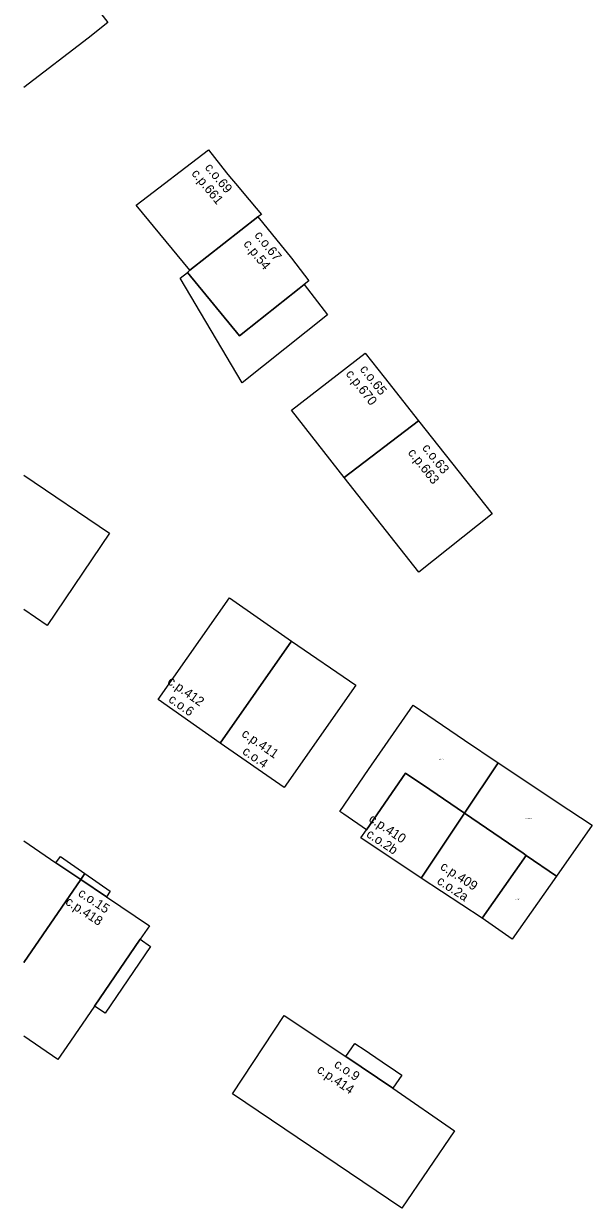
# Model space of a CAD drawing. Extents: x -600391 to -599491, y -1160176 to -1159402.
# Drawn here: x -600391 to -600330.1, y -1160067.9 to -1159941 of the extents above; entities that cross this region are included whole.
import ezdxf

# ---------------------------------------------------------------- set-up
doc = ezdxf.new("R2010")
doc.units = 0
for name, color, linetype in [('Level 10', 7, 'Continuous'), ('Level 12', 7, 'Continuous'), ('Level 24', 7, 'Continuous'), ('Level 25', 7, 'Continuous'), ('Level 61', 7, 'Continuous'), ('Level 62', 7, 'Continuous')]:
    doc.layers.add(name, color=color, linetype=linetype)

msp = doc.modelspace()

# ---------------------------------------------------------------- linework, layer by layer
at = {"layer": 'Level 61'}
for p, q in [((-600384.09, -1159942.6), (-600391.01, -1159947.87)), ((-600391.01, -1159989.39), (-600381.83, -1159995.61)), ((-600388.51, -1160005.48), (-600391.01, -1160003.79)), ((-600391.01, -1160028.56), (-600387.55, -1160030.9)), ((-600391.01, -1160041.58), (-600384.9, -1160032.69)), ((-600384.9, -1160032.69), (-600391.01, -1160041.58)), ((-600387.35, -1160051.98), (-600391.01, -1160049.48))]:
    msp.add_line(p, q, dxfattribs=at)
for points in [[(-600382.01, -1159940.93), (-600384.09, -1159942.6)], [(-600378.95, -1159960.48), (-600371.22, -1159954.56)], [(-600371.22, -1159954.56), (-600369.31, -1159957)], [(-600369.31, -1159957), (-600368.98, -1159957.39)], [(-600368.98, -1159957.39), (-600368.12, -1159958.42)], [(-600368.12, -1159958.42), (-600367.45, -1159959.22)], [(-600367.45, -1159959.22), (-600365.56, -1159961.48)], [(-600373.22, -1159967.43), (-600378.95, -1159960.48)], [(-600365.94, -1159961.74), (-600373.22, -1159967.43)], [(-600373.22, -1159967.43), (-600365.94, -1159961.74)], [(-600365.56, -1159961.48), (-600365.94, -1159961.74)], [(-600365.94, -1159961.74), (-600365.45, -1159962.34)], [(-600365.45, -1159962.34), (-600363.91, -1159964.22)], [(-600363.91, -1159964.22), (-600363.12, -1159965.19)], [(-600363.12, -1159965.19), (-600362.48, -1159965.97)], [(-600362.48, -1159965.97), (-600362.34, -1159966.15)], [(-600362.34, -1159966.15), (-600360.47, -1159968.57)], [(-600374.25, -1159968.3), (-600373.47, -1159967.68)], [(-600367.62, -1159979.5), (-600374.25, -1159968.3)], [(-600373.47, -1159967.68), (-600373.22, -1159967.43)], [(-600373.47, -1159967.68), (-600367.92, -1159974.47)], [(-600367.92, -1159974.47), (-600373.47, -1159967.68)], [(-600360.47, -1159968.57), (-600367.92, -1159974.47)], [(-600367.92, -1159974.47), (-600360.99, -1159968.98)], [(-600360.99, -1159968.98), (-600358.48, -1159972.22)], [(-600358.48, -1159972.22), (-600367.62, -1159979.5)], [(-600362.34, -1159982.44), (-600354.45, -1159976.31)], [(-600354.45, -1159976.31), (-600352.4, -1159978.91)], [(-600352.4, -1159978.91), (-600348.73, -1159983.59)], [(-600356.68, -1159989.64), (-600362.34, -1159982.44)], [(-600348.73, -1159983.59), (-600356.68, -1159989.64)], [(-600356.68, -1159989.64), (-600348.73, -1159983.59)], [(-600348.73, -1159983.59), (-600340.84, -1159993.54)], [(-600348.71, -1159999.77), (-600356.68, -1159989.64)], [(-600340.84, -1159993.54), (-600348.71, -1159999.77)], [(-600381.83, -1159995.61), (-600388.51, -1160005.48)], [(-600376.61, -1160013.4), (-600368.98, -1160002.54)], [(-600368.98, -1160002.54), (-600362.32, -1160007.18)], [(-600362.32, -1160007.18), (-600369.96, -1160018.11)], [(-600369.96, -1160018.11), (-600362.32, -1160007.18)], [(-600362.32, -1160007.18), (-600355.45, -1160011.87)], [(-600355.45, -1160011.87), (-600363.11, -1160022.86)], [(-600369.96, -1160018.11), (-600376.61, -1160013.4)], [(-600354.08, -1160020.93), (-600349.3, -1160014.01)], [(-600349.3, -1160014.01), (-600343.8, -1160017.76)], [(-600343.8, -1160017.76), (-600340.22, -1160020.2)], [(-600363.11, -1160022.86), (-600369.96, -1160018.11)], [(-600343.81, -1160025.58), (-600340.22, -1160020.2)], [(-600340.22, -1160020.2), (-600343.81, -1160025.58)], [(-600340.22, -1160020.2), (-600336.28, -1160022.81)], [(-600357.17, -1160025.41), (-600354.08, -1160020.93)], [(-600350.13, -1160021.3), (-600351.23, -1160022.9)], [(-600351.23, -1160022.9), (-600350.13, -1160021.3)], [(-600347.51, -1160023.04), (-600350.13, -1160021.3)], [(-600350.13, -1160021.3), (-600347.51, -1160023.04)], [(-600351.23, -1160022.9), (-600354.32, -1160027.38)], [(-600354.32, -1160027.38), (-600351.23, -1160022.9)], [(-600343.81, -1160025.58), (-600347.51, -1160023.04)], [(-600347.51, -1160023.04), (-600343.81, -1160025.58)], [(-600336.28, -1160022.81), (-600333.89, -1160024.4)], [(-600333.89, -1160024.4), (-600330.13, -1160026.89)], [(-600356.75, -1160025.7), (-600357.17, -1160025.41)], [(-600348.47, -1160032.55), (-600343.81, -1160025.58)], [(-600343.81, -1160025.58), (-600348.47, -1160032.55)], [(-600337.53, -1160029.89), (-600343.81, -1160025.58)], [(-600343.81, -1160025.58), (-600337.53, -1160029.89)], [(-600354.32, -1160027.38), (-600356.75, -1160025.7)], [(-600330.13, -1160026.89), (-600333.96, -1160032.34)], [(-600354.92, -1160028.24), (-600354.32, -1160027.38)], [(-600348.47, -1160032.55), (-600354.92, -1160028.24)], [(-600387.55, -1160030.9), (-600387.08, -1160030.22)], [(-600387.08, -1160030.22), (-600384.45, -1160032.06)], [(-600341.92, -1160036.83), (-600337.2, -1160030.12)], [(-600337.2, -1160030.12), (-600341.92, -1160036.83)], [(-600337.2, -1160030.12), (-600337.53, -1160029.89)], [(-600337.53, -1160029.89), (-600337.2, -1160030.12)], [(-600333.96, -1160032.34), (-600337.2, -1160030.12)], [(-600337.2, -1160030.12), (-600333.96, -1160032.34)], [(-600384.9, -1160032.69), (-600387.55, -1160030.9)], [(-600387.55, -1160030.9), (-600384.9, -1160032.69)], [(-600384.45, -1160032.06), (-600384.9, -1160032.69)], [(-600384.9, -1160032.69), (-600384.45, -1160032.06)], [(-600384.9, -1160032.69), (-600382.15, -1160034.55)], [(-600382.15, -1160034.55), (-600384.9, -1160032.69)], [(-600384.45, -1160032.06), (-600381.74, -1160033.95)], [(-600341.92, -1160036.83), (-600348.47, -1160032.55)], [(-600333.96, -1160032.34), (-600338.71, -1160039.09)], [(-600381.74, -1160033.95), (-600382.15, -1160034.55)], [(-600382.15, -1160034.55), (-600377.55, -1160037.65)], [(-600338.71, -1160039.09), (-600341.92, -1160036.83)], [(-600377.55, -1160037.65), (-600378.54, -1160039.1)], [(-600378.54, -1160039.1), (-600383.44, -1160046.26)], [(-600383.44, -1160046.26), (-600378.54, -1160039.1)], [(-600378.54, -1160039.1), (-600377.44, -1160039.86)], [(-600377.44, -1160039.86), (-600382.29, -1160047.02)], [(-600383.44, -1160046.26), (-600386.39, -1160050.58)], [(-600382.29, -1160047.02), (-600383.44, -1160046.26)], [(-600368.65, -1160055.65), (-600363.12, -1160047.26)], [(-600363.12, -1160047.26), (-600356.51, -1160051.64)], [(-600386.39, -1160050.58), (-600387.35, -1160051.98)], [(-600356.51, -1160051.64), (-600355.54, -1160050.26)], [(-600355.54, -1160050.26), (-600354.46, -1160050.99)], [(-600354.46, -1160050.99), (-600354, -1160051.3)], [(-600356.51, -1160051.64), (-600351.49, -1160055.06)], [(-600351.49, -1160055.06), (-600356.51, -1160051.64)], [(-600354, -1160051.3), (-600351.95, -1160052.68)], [(-600351.95, -1160052.68), (-600351.87, -1160052.74)], [(-600351.87, -1160052.74), (-600350.52, -1160053.65)], [(-600350.52, -1160053.65), (-600351.49, -1160055.06)], [(-600350.53, -1160067.91), (-600368.65, -1160055.65)], [(-600351.49, -1160055.06), (-600344.87, -1160059.6)], [(-600344.87, -1160059.6), (-600350.53, -1160067.91)]]:
    msp.add_lwpolyline(points, dxfattribs=at)
at = {"layer": 'Level 62'}
for points in [[(-600391.01, -1159937.07), (-600387.23, -1159934.18), (-600385.44, -1159936.48), (-600382.01, -1159940.93), (-600384.09, -1159942.6), (-600391.01, -1159947.87)], [(-600373.22, -1159967.43), (-600378.95, -1159960.48), (-600371.22, -1159954.56), (-600369.31, -1159957), (-600368.98, -1159957.39), (-600368.12, -1159958.42), (-600367.45, -1159959.22), (-600365.56, -1159961.48), (-600365.94, -1159961.74), (-600373.22, -1159967.43)], [(-600365.45, -1159962.34), (-600363.91, -1159964.22), (-600363.12, -1159965.19), (-600362.48, -1159965.97), (-600362.34, -1159966.15), (-600360.47, -1159968.57), (-600367.92, -1159974.47), (-600373.47, -1159967.68), (-600373.22, -1159967.43), (-600365.94, -1159961.74), (-600365.45, -1159962.34)], [(-600373.47, -1159967.68), (-600367.92, -1159974.47), (-600360.99, -1159968.98), (-600358.48, -1159972.22), (-600367.62, -1159979.5), (-600374.25, -1159968.3), (-600373.47, -1159967.68)], [(-600352.4, -1159978.91), (-600348.73, -1159983.59), (-600356.68, -1159989.64), (-600362.34, -1159982.44), (-600354.45, -1159976.31), (-600352.4, -1159978.91)], [(-600348.73, -1159983.59), (-600340.84, -1159993.54), (-600348.71, -1159999.77), (-600356.68, -1159989.64), (-600348.73, -1159983.59)], [(-600391.01, -1159989.39), (-600381.83, -1159995.61), (-600388.51, -1160005.48), (-600391.01, -1160003.79)], [(-600369.96, -1160018.11), (-600376.61, -1160013.4), (-600368.98, -1160002.54), (-600362.32, -1160007.18), (-600369.96, -1160018.11)], [(-600369.96, -1160018.11), (-600362.32, -1160007.18), (-600355.45, -1160011.87), (-600363.11, -1160022.86), (-600369.96, -1160018.11)], [(-600354.32, -1160027.38), (-600356.75, -1160025.7), (-600357.17, -1160025.41), (-600354.08, -1160020.93), (-600349.3, -1160014.01), (-600343.8, -1160017.76), (-600340.22, -1160020.2), (-600343.81, -1160025.58), (-600347.51, -1160023.04), (-600350.13, -1160021.3), (-600351.23, -1160022.9), (-600354.32, -1160027.38)], [(-600333.96, -1160032.34), (-600337.2, -1160030.12), (-600337.53, -1160029.89), (-600343.81, -1160025.58), (-600340.22, -1160020.2), (-600336.28, -1160022.81), (-600333.89, -1160024.4), (-600330.13, -1160026.89), (-600333.96, -1160032.34)], [(-600354.32, -1160027.38), (-600351.23, -1160022.9), (-600350.13, -1160021.3), (-600347.51, -1160023.04), (-600343.81, -1160025.58), (-600348.47, -1160032.55), (-600354.92, -1160028.24), (-600354.32, -1160027.38)], [(-600341.92, -1160036.83), (-600348.47, -1160032.55), (-600343.81, -1160025.58), (-600337.53, -1160029.89), (-600337.2, -1160030.12), (-600341.92, -1160036.83)], [(-600391.01, -1160028.56), (-600387.55, -1160030.9), (-600384.9, -1160032.69), (-600391.01, -1160041.58)], [(-600387.55, -1160030.9), (-600387.08, -1160030.22), (-600384.45, -1160032.06), (-600384.9, -1160032.69), (-600387.55, -1160030.9)], [(-600341.92, -1160036.83), (-600337.2, -1160030.12), (-600333.96, -1160032.34), (-600338.71, -1160039.09), (-600341.92, -1160036.83)], [(-600391.01, -1160041.58), (-600384.9, -1160032.69), (-600382.15, -1160034.55), (-600377.55, -1160037.65), (-600378.54, -1160039.1), (-600383.44, -1160046.26), (-600386.39, -1160050.58), (-600387.35, -1160051.98), (-600391.01, -1160049.48)], [(-600382.15, -1160034.55), (-600384.9, -1160032.69), (-600384.45, -1160032.06), (-600381.74, -1160033.95), (-600382.15, -1160034.55)], [(-600383.44, -1160046.26), (-600378.54, -1160039.1), (-600377.44, -1160039.86), (-600382.29, -1160047.02), (-600383.44, -1160046.26)], [(-600351.49, -1160055.06), (-600344.87, -1160059.6), (-600350.53, -1160067.91), (-600368.65, -1160055.65), (-600363.12, -1160047.26), (-600356.51, -1160051.64), (-600351.49, -1160055.06)], [(-600350.52, -1160053.65), (-600351.49, -1160055.06), (-600356.51, -1160051.64), (-600355.54, -1160050.26), (-600354.46, -1160050.99), (-600354, -1160051.3), (-600351.95, -1160052.68), (-600351.87, -1160052.74), (-600350.52, -1160053.65)]]:
    msp.add_lwpolyline(points, dxfattribs=at)

# ---------------------------------------------------------------- texts
at = {"layer": 'Level 10'}
for s, rotation, p in [('c.o.69', 309.4124, (-600371.67, -1159956.47)), ('c.o.67', 308.6911, (-600366.36, -1159963.72)), ('c.o.65', 308.1569, (-600355.07, -1159978.06)), ('c.o.63', 308.4102, (-600348.41, -1159986.5)), ('c.o.6', 324.6681, (-600375.59, -1160013.59)), ('c.o.4', 325.2849, (-600367.68, -1160019.17)), ('c.o.2b', 326.2495, (-600354.41, -1160028.05)), ('c.o.2a', 326.8375, (-600346.85, -1160033.08)), ('c.o.15', 326.7708, (-600385.27, -1160034.38)), ('c.o.9', 325.9365, (-600357.86, -1160052.7))]:
    msp.add_text(s, height=1, rotation=rotation, dxfattribs=at).set_placement(p)
at = {"layer": 'Level 12'}
for s, rotation, p in [('c.p.661', 309.4124, (-600373.1, -1159957.11)), ('c.p.54', 308.6911, (-600367.54, -1159964.65)), ('c.p.670', 308.1569, (-600356.58, -1159978.57)), ('c.p.663', 308.4102, (-600349.93, -1159987.01)), ('c.p.412', 324.6681, (-600375.71, -1160011.67)), ('c.p.411', 325.2849, (-600367.76, -1160017.29)), ('c.p.410', 326.2495, (-600354.15, -1160026.43)), ('c.p.409', 326.8375, (-600346.49, -1160031.53)), ('c.p.418', 326.7708, (-600386.63, -1160035.29)), ('c.p.414', 325.9365, (-600359.7, -1160053.28))]:
    msp.add_text(s, height=1, rotation=rotation, dxfattribs=at).set_placement(p)
at = {"layer": 'Level 24'}
msp.add_text('c.z.349', height=0.1, dxfattribs=at).set_placement((-600338.38, -1160034.86))
at = {"layer": 'Level 25'}
for s, p in [('c.pp.410_A', (-600346.7, -1160019.87)), ('c.pp.409_A', (-600337.28, -1160026.2))]:
    msp.add_text(s, height=0.1, dxfattribs=at).set_placement(p)

doc.saveas('drawing.dxf')
